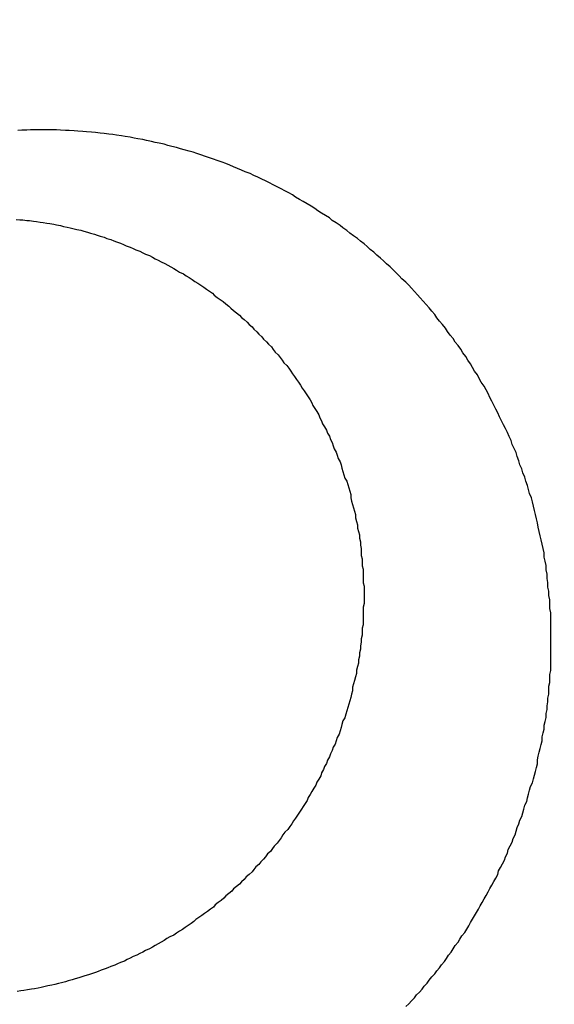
# Model space of a CAD drawing. Header units: millimetres. Extents: x 11979 to 23691, y 12825 to 41978.
# Tile 588 of 656: x 21620.199 to 21620.752, y 40480.458 to 40481.475. Entities that reach past the tile are written whole.
import ezdxf

# ---------------------------------------------------------------- set-up
doc = ezdxf.new("R2010")
doc.units = ezdxf.units.MM
for name, color, linetype in [('- niebieska cienka - izolacja', 120, 'Continuous'), ('-WYMIAR', 8, 'Continuous'), ('PROJEKTOWANE', 5, 'Continuous')]:
    doc.layers.add(name, color=color, linetype=linetype)
doc.styles.get("Standard").update_dxf_attribs({"font": 'arial.ttf'})
doc.dimstyles.new('CZA-KROPKA-50', dxfattribs={"dimtxt": 12, "dimasz": 1, "dimexe": 2, "dimexo": 25, "dimgap": 4, "dimtad": 1, "dimdec": 1, "dimrnd": 0.5, "dimzin": 9, "dimdsep": 46, "dimtxsty": 'Standard', "dimblk": 'CZA-KROPKA', "dimblk1": 'CZA-KROPKA', "dimblk2": 'CZA-KROPKA', "dimsah": 1, "dimcen": -20, "dimse1": 1, "dimse2": 1, "dimclrd": 8, "dimclre": 8, "dimclrt": 9, "dimadec": 0, "dimazin": 0, "dimtfac": 1, "dimtdec": 1, "dimtmove": 1, "dimatfit": 3, "dimldrblk": 'CZA-KROPKA', "dimfxl": 1, "dimtolj": 1, "dimtzin": 9, "dimarcsym": 0})

# ---------------------------------------------------------------- blocks, each defined once
blk = doc.blocks.new('CZA-KROPKA')
at = {"layer": '-WYMIAR', "linetype": 'ByBlock'}
for p, q in [((0, 10), (0, -10)), ((5, 0), (-5, 0))]:
    blk.add_line(p, q, dxfattribs=at)
at = {"layer": '-WYMIAR', "linetype": 'ByBlock', "const_width": 2.5}
blk.add_lwpolyline([(-1.25, 0, 1), (1.25, 0, 1)], format="xyb", close=True, dxfattribs=at)
blk = doc.blocks.new('*D1572')
at = {"layer": '-WYMIAR', "color": 8, "lineweight": -2}
blk.add_line((19929.2678, 40021.6846), (22203.2678, 40021.6846), dxfattribs=at)
at = {"layer": 'Defpoints', "color": 0}
for p in [(19928.2678, 40529.3414), (22204.2678, 40500.3414), (22204.2678, 40021.6846)]:
    blk.add_point(p, dxfattribs=at)
at = {"layer": '-WYMIAR', "color": 8, "lineweight": -2, "rotation": 180}
blk.add_blockref('CZA-KROPKA', (19928.2678, 40021.6846), dxfattribs=at)
at = {"layer": '-WYMIAR', "color": 8, "lineweight": -2}
blk.add_blockref('CZA-KROPKA', (22204.2678, 40021.6846), dxfattribs=at)
at = {"layer": '-WYMIAR', "color": 9, "insert": (21066.2678, 40031.8115), "char_height": 12, "attachment_point": 5}
blk.add_mtext('\\A1;2276', dxfattribs=at)
blk = doc.blocks.new('Pisuar NOVA PRO ze zintegrowanym ceramicznym sitkiem')
for points in [[(-0.034067, -0.225103, 0), (-0.034067, -0.225058, 0), (-0.034067, -0.225013, 0), (-0.034067, -0.224969, 0), (-0.034067, -0.224924, 0), (-0.034067, -0.224879, 0), (-0.034067, -0.224835, 0), (-0.034067, -0.22479, 0), (-0.034077, -0.224746, 0), (-0.034077, -0.224701, 0), (-0.034077, -0.224656, 0), (-0.034087, -0.224612, 0), (-0.034087, -0.224567, 0), (-0.034097, -0.224523, 0), (-0.034097, -0.224478, 0), (-0.034107, -0.224434, 0), (-0.034107, -0.22439, 0), (-0.034117, -0.224345, 0), (-0.034117, -0.224301, 0), (-0.034127, -0.224257, 0), (-0.034137, -0.224213, 0), (-0.034137, -0.224169, 0), (-0.034147, -0.224124, 0), (-0.034157, -0.22408, 0), (-0.034167, -0.224036, 0), (-0.034177, -0.223993, 0), (-0.034187, -0.223949, 0), (-0.034197, -0.223905, 0), (-0.034207, -0.223861, 0), (-0.034217, -0.223818, 0), (-0.034227, -0.223774, 0), (-0.034237, -0.223731, 0), (-0.034247, -0.223688, 0), (-0.034257, -0.223644, 0), (-0.034267, -0.223601, 0), (-0.034287, -0.223558, 0), (-0.034297, -0.223515, 0), (-0.034307, -0.223473, 0), (-0.034327, -0.22343, 0), (-0.034337, -0.223387, 0), (-0.034357, -0.223345, 0), (-0.034367, -0.223303, 0), (-0.034387, -0.22326, 0), (-0.034397, -0.223218, 0), (-0.034417, -0.223176, 0), (-0.034427, -0.223134, 0), (-0.034447, -0.223093, 0), (-0.034467, -0.223051, 0), (-0.034477, -0.22301, 0), (-0.034497, -0.222969, 0), (-0.034517, -0.222927, 0), (-0.034537, -0.222886, 0), (-0.034557, -0.222846, 0), (-0.034577, -0.222805, 0), (-0.034597, -0.222765, 0), (-0.034617, -0.222724, 0), (-0.034637, -0.222684, 0), (-0.034657, -0.222644, 0), (-0.034677, -0.222604, 0), (-0.034697, -0.222565, 0), (-0.034717, -0.222525, 0), (-0.034737, -0.222486, 0), (-0.034757, -0.222447, 0), (-0.034787, -0.222408, 0), (-0.034807, -0.222369, 0), (-0.034827, -0.22233, 0), (-0.034857, -0.222292, 0), (-0.034877, -0.222254, 0), (-0.034897, -0.222216, 0), (-0.034927, -0.222178, 0), (-0.034947, -0.222141, 0), (-0.034977, -0.222103, 0), (-0.034997, -0.222066, 0), (-0.035027, -0.222029, 0), (-0.035057, -0.221993, 0), (-0.035077, -0.221956, 0), (-0.035107, -0.22192, 0), (-0.035137, -0.221884, 0), (-0.035157, -0.221848, 0), (-0.035187, -0.221812, 0), (-0.035217, -0.221777, 0), (-0.035247, -0.221742, 0), (-0.035267, -0.221707, 0), (-0.035297, -0.221672, 0), (-0.035327, -0.221638, 0), (-0.035357, -0.221604, 0), (-0.035387, -0.22157, 0), (-0.035417, -0.221536, 0), (-0.035447, -0.221503, 0), (-0.035477, -0.22147, 0), (-0.035507, -0.221437, 0), (-0.035537, -0.221404, 0), (-0.035567, -0.221372, 0), (-0.035607, -0.22134, 0), (-0.035637, -0.221308, 0), (-0.035667, -0.221277, 0), (-0.035697, -0.221246, 0), (-0.035727, -0.221215, 0), (-0.035767, -0.221184, 0), (-0.035797, -0.221154, 0), (-0.035827, -0.221124, 0), (-0.035867, -0.221094, 0), (-0.035897, -0.221064, 0), (-0.035937, -0.221035, 0), (-0.035967, -0.221006, 0), (-0.035997, -0.220978, 0), (-0.036037, -0.22095, 0), (-0.036067, -0.220922, 0), (-0.036107, -0.220894, 0), (-0.036147, -0.220867, 0), (-0.036177, -0.22084, 0), (-0.036217, -0.220813, 0), (-0.036247, -0.220787, 0), (-0.036287, -0.220761, 0), (-0.036327, -0.220735, 0), (-0.036357, -0.220709, 0), (-0.036397, -0.220684, 0), (-0.036437, -0.22066, 0), (-0.036477, -0.220635, 0), (-0.036507, -0.220611, 0), (-0.036547, -0.220587, 0), (-0.036587, -0.220564, 0), (-0.036627, -0.220541, 0), (-0.036667, -0.220518, 0), (-0.036707, -0.220495, 0), (-0.036737, -0.220473, 0), (-0.036777, -0.220451, 0), (-0.036817, -0.22043, 0), (-0.036857, -0.220409, 0), (-0.036897, -0.220388, 0), (-0.036937, -0.220368, 0), (-0.036977, -0.220348, 0), (-0.037017, -0.220328, 0), (-0.037057, -0.220308, 0), (-0.037097, -0.220289, 0), (-0.037137, -0.220271, 0), (-0.037177, -0.220252, 0), (-0.037227, -0.220234, 0), (-0.037267, -0.220217, 0), (-0.037307, -0.220199, 0), (-0.037347, -0.220182, 0), (-0.037387, -0.220166, 0), (-0.037427, -0.220149, 0), (-0.037467, -0.220134, 0), (-0.037517, -0.220118, 0), (-0.037557, -0.220103, 0), (-0.037597, -0.220088, 0), (-0.037637, -0.220074, 0), (-0.037687, -0.220059, 0), (-0.037727, -0.220046, 0), (-0.037767, -0.220032, 0), (-0.037807, -0.220019, 0), (-0.037857, -0.220007, 0), (-0.037897, -0.219995, 0), (-0.037937, -0.219983, 0), (-0.037987, -0.219971, 0), (-0.038027, -0.21996, 0), (-0.038067, -0.219949, 0), (-0.038117, -0.219939, 0), (-0.038157, -0.219929, 0), (-0.038197, -0.219919, 0), (-0.038247, -0.21991, 0), (-0.038287, -0.219901, 0), (-0.038337, -0.219893, 0), (-0.038377, -0.219885, 0), (-0.038417, -0.219877, 0), (-0.038467, -0.219869, 0), (-0.038507, -0.219862, 0), (-0.038557, -0.219856, 0), (-0.038597, -0.219849, 0), (-0.038637, -0.219843, 0), (-0.038687, -0.219838, 0), (-0.038727, -0.219833, 0), (-0.038777, -0.219828, 0), (-0.038817, -0.219824, 0), (-0.038867, -0.219819, 0), (-0.038907, -0.219816, 0), (-0.038957, -0.219812, 0), (-0.038997, -0.21981, 0), (-0.039047, -0.219807, 0), (-0.039087, -0.219805, 0), (-0.039137, -0.219803, 0), (-0.039177, -0.219801, 0), (-0.039217, -0.2198, 0), (-0.039267, -0.2198, 0), (-0.039307, -0.219799, 0), (-0.039357, -0.219799, 0), (-0.039397, -0.2198, 0), (-0.039447, -0.2198, 0), (-0.039487, -0.219802, 0), (-0.039537, -0.219803, 0), (-0.039577, -0.219805, 0)], [(-0.039597, -0.220725, 0), (-0.039557, -0.220728, 0), (-0.039527, -0.220731, 0), (-0.039487, -0.220735, 0), (-0.039457, -0.220738, 0), (-0.039417, -0.220743, 0), (-0.039387, -0.220747, 0), (-0.039347, -0.220752, 0), (-0.039317, -0.220758, 0), (-0.039277, -0.220763, 0), (-0.039247, -0.220769, 0), (-0.039207, -0.220776, 0), (-0.039177, -0.220782, 0), (-0.039137, -0.220789, 0), (-0.039107, -0.220797, 0), (-0.039067, -0.220804, 0), (-0.039037, -0.220812, 0), (-0.038997, -0.220821, 0), (-0.038967, -0.220829, 0), (-0.038927, -0.220838, 0), (-0.038897, -0.220848, 0), (-0.038857, -0.220857, 0), (-0.038827, -0.220867, 0), (-0.038787, -0.220878, 0), (-0.038757, -0.220888, 0), (-0.038727, -0.220899, 0), (-0.038687, -0.22091, 0), (-0.038657, -0.220922, 0), (-0.038617, -0.220934, 0), (-0.038587, -0.220946, 0), (-0.038557, -0.220958, 0), (-0.038517, -0.220971, 0), (-0.038487, -0.220984, 0), (-0.038457, -0.220997, 0), (-0.038417, -0.221011, 0), (-0.038387, -0.221025, 0), (-0.038357, -0.221039, 0), (-0.038317, -0.221054, 0), (-0.038287, -0.221069, 0), (-0.038257, -0.221084, 0), (-0.038217, -0.221099, 0), (-0.038187, -0.221115, 0), (-0.038157, -0.221131, 0), (-0.038127, -0.221147, 0), (-0.038097, -0.221164, 0), (-0.038057, -0.221181, 0), (-0.038027, -0.221198, 0), (-0.037997, -0.221215, 0), (-0.037967, -0.221233, 0), (-0.037937, -0.221251, 0), (-0.037907, -0.221269, 0), (-0.037867, -0.221288, 0), (-0.037837, -0.221307, 0), (-0.037807, -0.221326, 0), (-0.037777, -0.221345, 0), (-0.037747, -0.221365, 0), (-0.037717, -0.221384, 0), (-0.037687, -0.221405, 0), (-0.037657, -0.221425, 0), (-0.037627, -0.221446, 0), (-0.037597, -0.221466, 0), (-0.037567, -0.221488, 0), (-0.037547, -0.221509, 0), (-0.037517, -0.221531, 0), (-0.037487, -0.221553, 0), (-0.037457, -0.221575, 0), (-0.037427, -0.221597, 0), (-0.037397, -0.22162, 0), (-0.037377, -0.221643, 0), (-0.037347, -0.221666, 0), (-0.037317, -0.22169, 0), (-0.037287, -0.221713, 0), (-0.037267, -0.221737, 0), (-0.037237, -0.221761, 0), (-0.037207, -0.221786, 0), (-0.037187, -0.22181, 0), (-0.037157, -0.221835, 0), (-0.037137, -0.22186, 0), (-0.037107, -0.221885, 0), (-0.037087, -0.221911, 0), (-0.037057, -0.221937, 0), (-0.037037, -0.221963, 0), (-0.037007, -0.221989, 0), (-0.036987, -0.222015, 0), (-0.036957, -0.222042, 0), (-0.036937, -0.222069, 0), (-0.036917, -0.222096, 0), (-0.036887, -0.222123, 0), (-0.036867, -0.222151, 0), (-0.036847, -0.222179, 0), (-0.036827, -0.222207, 0), (-0.036797, -0.222235, 0), (-0.036777, -0.222263, 0), (-0.036757, -0.222292, 0), (-0.036737, -0.22232, 0), (-0.036717, -0.222349, 0), (-0.036697, -0.222379, 0), (-0.036677, -0.222408, 0), (-0.036657, -0.222437, 0), (-0.036637, -0.222467, 0), (-0.036617, -0.222497, 0), (-0.036597, -0.222527, 0), (-0.036577, -0.222557, 0), (-0.036557, -0.222588, 0), (-0.036537, -0.222619, 0), (-0.036527, -0.222649, 0), (-0.036507, -0.22268, 0), (-0.036487, -0.222711, 0), (-0.036467, -0.222743, 0), (-0.036457, -0.222774, 0), (-0.036437, -0.222806, 0), (-0.036427, -0.222837, 0), (-0.036407, -0.222869, 0), (-0.036387, -0.222901, 0), (-0.036377, -0.222933, 0), (-0.036357, -0.222966, 0), (-0.036347, -0.222998, 0), (-0.036327, -0.223031, 0), (-0.036317, -0.223063, 0), (-0.036307, -0.223096, 0), (-0.036287, -0.223129, 0), (-0.036277, -0.223162, 0), (-0.036267, -0.223196, 0), (-0.036247, -0.223229, 0), (-0.036237, -0.223262, 0), (-0.036227, -0.223296, 0), (-0.036217, -0.223329, 0), (-0.036207, -0.223363, 0), (-0.036197, -0.223397, 0), (-0.036177, -0.223431, 0), (-0.036167, -0.223465, 0), (-0.036157, -0.223499, 0), (-0.036147, -0.223533, 0), (-0.036137, -0.223568, 0), (-0.036137, -0.223602, 0), (-0.036127, -0.223636, 0), (-0.036117, -0.223671, 0), (-0.036107, -0.223706, 0), (-0.036097, -0.22374, 0), (-0.036087, -0.223775, 0), (-0.036087, -0.22381, 0), (-0.036077, -0.223845, 0), (-0.036067, -0.22388, 0), (-0.036067, -0.223915, 0), (-0.036057, -0.22395, 0), (-0.036047, -0.223985, 0), (-0.036047, -0.22402, 0), (-0.036037, -0.224055, 0), (-0.036037, -0.22409, 0), (-0.036027, -0.224126, 0), (-0.036027, -0.224161, 0), (-0.036027, -0.224196, 0), (-0.036017, -0.224232, 0), (-0.036017, -0.224267, 0), (-0.036017, -0.224303, 0), (-0.036007, -0.224338, 0), (-0.036007, -0.224373, 0), (-0.036007, -0.224409, 0), (-0.036007, -0.224444, 0), (-0.036007, -0.22448, 0), (-0.035997, -0.224515, 0), (-0.035997, -0.224551, 0), (-0.035997, -0.224586, 0), (-0.035997, -0.224622, 0)], [(-0.035997, -0.224622, 0), (-0.035997, -0.224658, 0), (-0.035997, -0.224695, 0), (-0.036007, -0.224731, 0), (-0.036007, -0.224767, 0), (-0.036007, -0.224804, 0), (-0.036007, -0.22484, 0), (-0.036007, -0.224876, 0), (-0.036007, -0.224913, 0), (-0.036017, -0.224949, 0), (-0.036017, -0.224985, 0), (-0.036017, -0.225021, 0), (-0.036027, -0.225058, 0), (-0.036027, -0.225094, 0), (-0.036037, -0.22513, 0), (-0.036037, -0.225166, 0), (-0.036047, -0.225202, 0), (-0.036047, -0.225238, 0), (-0.036057, -0.225274, 0), (-0.036057, -0.225309, 0), (-0.036067, -0.225345, 0), (-0.036077, -0.225381, 0), (-0.036077, -0.225417, 0), (-0.036087, -0.225452, 0), (-0.036097, -0.225488, 0), (-0.036107, -0.225523, 0), (-0.036117, -0.225558, 0), (-0.036117, -0.225594, 0), (-0.036127, -0.225629, 0), (-0.036137, -0.225664, 0), (-0.036147, -0.225699, 0), (-0.036157, -0.225734, 0), (-0.036167, -0.225769, 0), (-0.036177, -0.225804, 0), (-0.036187, -0.225838, 0), (-0.036197, -0.225873, 0), (-0.036217, -0.225907, 0), (-0.036227, -0.225942, 0), (-0.036237, -0.225976, 0), (-0.036247, -0.22601, 0), (-0.036257, -0.226044, 0), (-0.036277, -0.226078, 0), (-0.036287, -0.226112, 0), (-0.036297, -0.226145, 0), (-0.036317, -0.226179, 0), (-0.036327, -0.226212, 0), (-0.036347, -0.226246, 0), (-0.036357, -0.226279, 0), (-0.036377, -0.226312, 0), (-0.036387, -0.226345, 0), (-0.036407, -0.226377, 0), (-0.036417, -0.22641, 0), (-0.036437, -0.226443, 0), (-0.036447, -0.226475, 0), (-0.036467, -0.226507, 0), (-0.036487, -0.226539, 0), (-0.036497, -0.226571, 0), (-0.036517, -0.226602, 0), (-0.036537, -0.226634, 0), (-0.036557, -0.226665, 0), (-0.036577, -0.226696, 0), (-0.036587, -0.226727, 0), (-0.036607, -0.226758, 0), (-0.036627, -0.226789, 0), (-0.036647, -0.226819, 0), (-0.036667, -0.22685, 0), (-0.036687, -0.22688, 0), (-0.036707, -0.22691, 0), (-0.036727, -0.226939, 0), (-0.036747, -0.226969, 0), (-0.036767, -0.226998, 0), (-0.036787, -0.227028, 0), (-0.036817, -0.227057, 0), (-0.036837, -0.227085, 0), (-0.036857, -0.227114, 0), (-0.036877, -0.227142, 0), (-0.036897, -0.227171, 0), (-0.036927, -0.227199, 0), (-0.036947, -0.227226, 0), (-0.036967, -0.227254, 0), (-0.036997, -0.227281, 0), (-0.037017, -0.227309, 0), (-0.037037, -0.227336, 0), (-0.037067, -0.227362, 0), (-0.037087, -0.227389, 0), (-0.037117, -0.227415, 0), (-0.037137, -0.227441, 0), (-0.037157, -0.227467, 0), (-0.037187, -0.227493, 0), (-0.037217, -0.227519, 0), (-0.037237, -0.227544, 0), (-0.037267, -0.227569, 0), (-0.037287, -0.227594, 0), (-0.037317, -0.227618, 0), (-0.037347, -0.227643, 0), (-0.037367, -0.227667, 0), (-0.037397, -0.227691, 0), (-0.037427, -0.227715, 0), (-0.037447, -0.227738, 0), (-0.037477, -0.227761, 0), (-0.037507, -0.227784, 0), (-0.037537, -0.227807, 0), (-0.037557, -0.227829, 0), (-0.037587, -0.227852, 0), (-0.037617, -0.227874, 0), (-0.037647, -0.227896, 0), (-0.037677, -0.227917, 0), (-0.037707, -0.227938, 0), (-0.037737, -0.227959, 0), (-0.037757, -0.22798, 0), (-0.037787, -0.228001, 0), (-0.037817, -0.228021, 0), (-0.037847, -0.228041, 0), (-0.037877, -0.228061, 0), (-0.037907, -0.22808, 0), (-0.037937, -0.2281, 0), (-0.037967, -0.228119, 0), (-0.038007, -0.228138, 0), (-0.038037, -0.228156, 0), (-0.038067, -0.228174, 0), (-0.038097, -0.228192, 0), (-0.038127, -0.22821, 0), (-0.038157, -0.228227, 0), (-0.038187, -0.228244, 0), (-0.038217, -0.228261, 0), (-0.038257, -0.228278, 0), (-0.038287, -0.228294, 0), (-0.038317, -0.22831, 0), (-0.038347, -0.228326, 0), (-0.038387, -0.228342, 0), (-0.038417, -0.228357, 0), (-0.038447, -0.228372, 0), (-0.038477, -0.228387, 0), (-0.038517, -0.228401, 0), (-0.038547, -0.228415, 0), (-0.038577, -0.228429, 0), (-0.038617, -0.228442, 0), (-0.038647, -0.228456, 0), (-0.038677, -0.228469, 0), (-0.038717, -0.228481, 0), (-0.038747, -0.228494, 0), (-0.038777, -0.228506, 0), (-0.038817, -0.228518, 0), (-0.038847, -0.228529, 0), (-0.038887, -0.22854, 0), (-0.038917, -0.228551, 0), (-0.038947, -0.228562, 0), (-0.038987, -0.228572, 0), (-0.039017, -0.228582, 0), (-0.039057, -0.228592, 0), (-0.039087, -0.228601, 0), (-0.039127, -0.228611, 0), (-0.039157, -0.228619, 0), (-0.039197, -0.228628, 0), (-0.039227, -0.228636, 0), (-0.039267, -0.228644, 0), (-0.039297, -0.228652, 0), (-0.039337, -0.228659, 0), (-0.039367, -0.228666, 0), (-0.039407, -0.228673, 0), (-0.039437, -0.228679, 0), (-0.039477, -0.228685, 0), (-0.039517, -0.228691, 0), (-0.039547, -0.228696, 0), (-0.039587, -0.228701, 0)], [(-0.035567, -0.228858, 0), (-0.035537, -0.228829, 0), (-0.035507, -0.228799, 0), (-0.035477, -0.228769, 0), (-0.035457, -0.228738, 0), (-0.035427, -0.228708, 0), (-0.035397, -0.228677, 0), (-0.035377, -0.228646, 0), (-0.035347, -0.228615, 0), (-0.035327, -0.228584, 0), (-0.035297, -0.228552, 0), (-0.035267, -0.228521, 0), (-0.035247, -0.228489, 0), (-0.035217, -0.228457, 0), (-0.035197, -0.228425, 0), (-0.035167, -0.228392, 0), (-0.035147, -0.22836, 0), (-0.035127, -0.228327, 0), (-0.035097, -0.228294, 0), (-0.035077, -0.228261, 0), (-0.035057, -0.228228, 0), (-0.035027, -0.228194, 0), (-0.035007, -0.228161, 0), (-0.034987, -0.228127, 0), (-0.034957, -0.228093, 0), (-0.034937, -0.228059, 0), (-0.034917, -0.228025, 0), (-0.034897, -0.22799, 0), (-0.034877, -0.227956, 0), (-0.034857, -0.227921, 0), (-0.034837, -0.227886, 0), (-0.034817, -0.227851, 0), (-0.034797, -0.227816, 0), (-0.034777, -0.227781, 0), (-0.034757, -0.227745, 0), (-0.034737, -0.22771, 0), (-0.034717, -0.227674, 0), (-0.034697, -0.227638, 0), (-0.034677, -0.227602, 0), (-0.034657, -0.227566, 0), (-0.034637, -0.22753, 0), (-0.034617, -0.227493, 0), (-0.034607, -0.227457, 0), (-0.034587, -0.22742, 0), (-0.034567, -0.227383, 0), (-0.034547, -0.227346, 0), (-0.034537, -0.227309, 0), (-0.034517, -0.227272, 0), (-0.034507, -0.227235, 0), (-0.034487, -0.227197, 0), (-0.034467, -0.22716, 0), (-0.034457, -0.227122, 0), (-0.034437, -0.227084, 0), (-0.034427, -0.227046, 0), (-0.034417, -0.227008, 0), (-0.034397, -0.22697, 0), (-0.034387, -0.226932, 0), (-0.034367, -0.226894, 0), (-0.034357, -0.226855, 0), (-0.034347, -0.226817, 0), (-0.034337, -0.226778, 0), (-0.034317, -0.22674, 0), (-0.034307, -0.226701, 0), (-0.034297, -0.226662, 0), (-0.034287, -0.226623, 0), (-0.034277, -0.226584, 0), (-0.034257, -0.226545, 0), (-0.034247, -0.226506, 0), (-0.034237, -0.226467, 0), (-0.034227, -0.226428, 0), (-0.034217, -0.226388, 0), (-0.034207, -0.226349, 0), (-0.034207, -0.226309, 0), (-0.034197, -0.22627, 0), (-0.034187, -0.22623, 0), (-0.034177, -0.22619, 0), (-0.034167, -0.226151, 0), (-0.034157, -0.226111, 0), (-0.034157, -0.226071, 0), (-0.034147, -0.226031, 0), (-0.034137, -0.225991, 0), (-0.034137, -0.225951, 0), (-0.034127, -0.225911, 0), (-0.034117, -0.225871, 0), (-0.034117, -0.225831, 0), (-0.034107, -0.22579, 0), (-0.034107, -0.22575, 0), (-0.034097, -0.22571, 0), (-0.034097, -0.22567, 0), (-0.034087, -0.225629, 0), (-0.034087, -0.225589, 0), (-0.034087, -0.225548, 0), (-0.034077, -0.225508, 0), (-0.034077, -0.225468, 0), (-0.034077, -0.225427, 0), (-0.034067, -0.225387, 0), (-0.034067, -0.225346, 0), (-0.034067, -0.225306, 0), (-0.034067, -0.225265, 0), (-0.034067, -0.225224, 0), (-0.034067, -0.225184, 0), (-0.034067, -0.225143, 0), (-0.034067, -0.225103, 0)]]:
    blk.add_polyline3d(points)

msp = doc.modelspace()

# ---------------------------------------------------------------- hatches: boundary and pattern name
at = {"layer": '- niebieska cienka - izolacja'}
h = msp.add_hatch(dxfattribs=at)
h.set_pattern_fill('ANSI31', color=5, scale=10)
h.set_pattern_definition([(315, (8112.473, 14221.135), (19.7999996, -4e-15), [3.394112, -24.607316]), (315, (8112.473, 14240.935), (19.7999996, -4e-15), [3.394112, -24.607316]), (315, (8126.073, 14214.135), (19.7999996, -4e-15), [3.959798, -24.04163]), (315, (8126.073, 14233.935), (19.7999996, -4e-15), [3.959798, -24.04163]), (0, (8122.273, 14219.935), (0, 19.8), [0.2, -19.6]), (90, (8122.473, 14219.935), (-19.8, 1e-15), [0.2, -19.6]), (0, (8122.473, 14220.135), (0, 19.8), [0.2, -19.6]), (0, (8122.673, 14220.135), (0, 19.8), [0.2, -19.6]), (0, (8122.873, 14220.135), (0, 19.8), [0.2, -19.6]), (0, (8123.073, 14220.135), (0, 19.8), [0.2, -19.6]), (90, (8123.273, 14219.935), (-19.8, 1e-15), [0.2, -19.6]), (0, (8123.273, 14219.935), (0, 19.8), [0.2, -19.6]), (90, (8123.473, 14219.735), (-19.8, 1e-15), [0.2, -19.6]), (0, (8123.473, 14219.735), (0, 19.8), [0.2, -19.6]), (90, (8123.673, 14219.535), (-19.8, 1e-15), [0.2, -19.6]), (90, (8123.673, 14219.335), (-19.8, 1e-15), [0.2, -19.6]), (90, (8123.673, 14219.135), (-19.8, 1e-15), [0.2, -19.6]), (90, (8123.673, 14218.935), (-19.8, 1e-15), [0.2, -19.6]), (0, (8123.473, 14218.935), (0, 19.8), [0.2, -19.6]), (90, (8123.473, 14218.735), (-19.8, 1e-15), [0.2, -19.6]), (0, (8123.273, 14218.735), (0, 19.8), [0.2, -19.6]), (90, (8123.273, 14218.535), (-19.8, 1e-15), [0.2, -19.6]), (0, (8123.073, 14218.535), (0, 19.8), [0.2, -19.6]), (0, (8122.873, 14218.535), (0, 19.8), [0.2, -19.6]), (0, (8122.673, 14218.535), (0, 19.8), [0.2, -19.6]), (0, (8122.473, 14218.535), (0, 19.8), [0.2, -19.6]), (90, (8122.473, 14218.535), (-19.8, 1e-15), [0.2, -19.6]), (0, (8122.273, 14218.735), (0, 19.8), [0.2, -19.6]), (90, (8122.273, 14218.735), (-19.8, 1e-15), [0.2, -19.6]), (0, (8122.073, 14218.935), (0, 19.8), [0.2, -19.6]), (90, (8122.073, 14218.935), (-19.8, 1e-15), [0.2, -19.6]), (90, (8122.073, 14219.135), (-19.8, 1e-15), [0.2, -19.6]), (90, (8122.073, 14219.335), (-19.8, 1e-15), [0.2, -19.6]), (90, (8122.073, 14219.535), (-19.8, 1e-15), [0.2, -19.6]), (0, (8122.073, 14219.735), (0, 19.8), [0.2, -19.6]), (90, (8122.273, 14219.735), (-19.8, 1e-15), [0.2, -19.6]), (90, (8119.273, 14202.735), (-19.8, 1e-15), [0.2, -19.6]), (0, (8119.073, 14202.735), (0, 19.8), [0.2, -19.6]), (90, (8119.073, 14202.535), (-19.8, 1e-15), [0.2, -19.6]), (90, (8119.073, 14202.335), (-19.8, 1e-15), [0.2, -19.6]), (90, (8119.073, 14202.135), (-19.8, 1e-15), [0.2, -19.6]), (90, (8119.073, 14201.935), (-19.8, 1e-15), [0.2, -19.6]), (0, (8119.073, 14201.935), (0, 19.8), [0.2, -19.6]), (90, (8119.273, 14201.735), (-19.8, 1e-15), [0.2, -19.6]), (0, (8119.273, 14201.735), (0, 19.8), [0.2, -19.6]), (90, (8119.473, 14201.535), (-19.8, 1e-15), [0.2, -19.6]), (0, (8119.473, 14201.535), (0, 19.8), [0.2, -19.6]), (90, (8119.673, 14201.335), (-19.8, 1e-15), [0.2, -19.6]), (0, (8119.673, 14201.335), (0, 19.8), [0.2, -19.6]), (0, (8119.873, 14201.335), (0, 19.8), [0.2, -19.6]), (0, (8120.073, 14201.335), (0, 19.8), [0.2, -19.6]), (0, (8120.273, 14201.335), (0, 19.8), [0.2, -19.6]), (90, (8120.473, 14201.335), (-19.8, 1e-15), [0.2, -19.6]), (0, (8120.473, 14201.535), (0, 19.8), [0.2, -19.6]), (90, (8120.673, 14201.535), (-19.8, 1e-15), [0.2, -19.6]), (0, (8120.673, 14201.735), (0, 19.8), [0.2, -19.6]), (90, (8120.873, 14201.735), (-19.8, 1e-15), [0.2, -19.6]), (0, (8120.873, 14201.935), (0, 19.8), [0.2, -19.6]), (90, (8121.073, 14201.935), (-19.8, 1e-15), [0.2, -19.6]), (90, (8121.073, 14202.135), (-19.8, 1e-15), [0.2, -19.6]), (90, (8121.073, 14202.335), (-19.8, 1e-15), [0.2, -19.6]), (90, (8121.073, 14202.535), (-19.8, 1e-15), [0.2, -19.6]), (0, (8120.873, 14202.735), (0, 19.8), [0.2, -19.6]), (90, (8120.873, 14202.735), (-19.8, 1e-15), [0.2, -19.6]), (0, (8120.673, 14202.935), (0, 19.8), [0.2, -19.6]), (90, (8120.673, 14202.935), (-19.8, 1e-15), [0.2, -19.6]), (0, (8120.473, 14203.135), (0, 19.8), [0.2, -19.6]), (90, (8120.473, 14203.135), (-19.8, 1e-15), [0.2, -19.6]), (0, (8120.273, 14203.335), (0, 19.8), [0.2, -19.6]), (0, (8120.073, 14203.335), (0, 19.8), [0.2, -19.6]), (0, (8119.873, 14203.335), (0, 19.8), [0.2, -19.6]), (0, (8119.673, 14203.335), (0, 19.8), [0.2, -19.6]), (90, (8119.673, 14203.135), (-19.8, 1e-15), [0.2, -19.6]), (0, (8119.473, 14203.135), (0, 19.8), [0.2, -19.6]), (90, (8119.473, 14202.935), (-19.8, 1e-15), [0.2, -19.6]), (0, (8119.273, 14202.935), (0, 19.8), [0.2, -19.6]), (90, (8122.273, 14203.335), (-19.8, 1e-15), [0.2, -19.6]), (0, (8122.273, 14203.535), (0, 19.8), [0.2, -19.6]), (90, (8122.473, 14203.535), (-19.8, 1e-15), [0.2, -19.6]), (0, (8122.473, 14203.735), (0, 19.8), [0.2, -19.6]), (0, (8122.673, 14203.735), (0, 19.8), [0.2, -19.6]), (0, (8122.873, 14203.735), (0, 19.8), [0.2, -19.6]), (0, (8123.073, 14203.735), (0, 19.8), [0.2, -19.6]), (0, (8123.273, 14203.735), (0, 19.8), [0.2, -19.6]), (0, (8123.473, 14203.735), (0, 19.8), [0.2, -19.6]), (90, (8123.673, 14203.535), (-19.8, 1e-15), [0.2, -19.6]), (0, (8123.673, 14203.535), (0, 19.8), [0.2, -19.6]), (90, (8123.873, 14203.335), (-19.8, 1e-15), [0.2, -19.6]), (0, (8123.873, 14203.335), (0, 19.8), [0.2, -19.6]), (90, (8124.073, 14203.135), (-19.8, 1e-15), [0.2, -19.6]), (0, (8124.073, 14203.135), (0, 19.8), [0.2, -19.6]), (90, (8124.273, 14202.935), (-19.8, 1e-15), [0.2, -19.6]), (90, (8124.273, 14202.735), (-19.8, 1e-15), [0.2, -19.6]), (90, (8124.273, 14202.535), (-19.8, 1e-15), [0.2, -19.6]), (90, (8124.273, 14202.335), (-19.8, 1e-15), [0.2, -19.6]), (90, (8124.273, 14202.135), (-19.8, 1e-15), [0.2, -19.6]), (90, (8124.273, 14201.935), (-19.8, 1e-15), [0.2, -19.6]), (0, (8124.073, 14201.935), (0, 19.8), [0.2, -19.6]), (90, (8124.073, 14201.735), (-19.8, 1e-15), [0.2, -19.6]), (0, (8123.873, 14201.735), (0, 19.8), [0.2, -19.6]), (90, (8123.873, 14201.535), (-19.8, 1e-15), [0.2, -19.6]), (0, (8123.673, 14201.535), (0, 19.8), [0.2, -19.6]), (90, (8123.673, 14201.335), (-19.8, 1e-15), [0.2, -19.6]), (0, (8123.473, 14201.335), (0, 19.8), [0.2, -19.6]), (0, (8123.273, 14201.335), (0, 19.8), [0.2, -19.6]), (0, (8123.073, 14201.335), (0, 19.8), [0.2, -19.6]), (0, (8122.873, 14201.335), (0, 19.8), [0.2, -19.6]), (0, (8122.673, 14201.335), (0, 19.8), [0.2, -19.6]), (0, (8122.473, 14201.335), (0, 19.8), [0.2, -19.6]), (90, (8122.473, 14201.335), (-19.8, 1e-15), [0.2, -19.6]), (0, (8122.273, 14201.535), (0, 19.8), [0.2, -19.6]), (90, (8122.273, 14201.535), (-19.8, 1e-15), [0.2, -19.6]), (0, (8122.073, 14201.735), (0, 19.8), [0.2, -19.6]), (90, (8122.073, 14201.735), (-19.8, 1e-15), [0.2, -19.6]), (0, (8121.873, 14201.935), (0, 19.8), [0.2, -19.6]), (90, (8121.873, 14201.935), (-19.8, 1e-15), [0.2, -19.6]), (90, (8121.873, 14202.135), (-19.8, 1e-15), [0.2, -19.6]), (90, (8121.873, 14202.335), (-19.8, 1e-15), [0.2, -19.6]), (90, (8121.873, 14202.535), (-19.8, 1e-15), [0.2, -19.6]), (90, (8121.873, 14202.735), (-19.8, 1e-15), [0.2, -19.6]), (90, (8121.873, 14202.935), (-19.8, 1e-15), [0.2, -19.6]), (0, (8121.873, 14203.135), (0, 19.8), [0.2, -19.6]), (90, (8122.073, 14203.135), (-19.8, 1e-15), [0.2, -19.6]), (0, (8122.073, 14203.335), (0, 19.8), [0.2, -19.6]), (0, (8114.073, 14217.935), (0, 19.8), [0.2, -19.6]), (90, (8114.273, 14217.935), (-19.8, 1e-15), [0.2, -19.6]), (0, (8114.273, 14218.135), (0, 19.8), [0.2, -19.6]), (0, (8114.473, 14218.135), (0, 19.8), [0.2, -19.6]), (0, (8114.673, 14218.135), (0, 19.8), [0.2, -19.6]), (0, (8114.873, 14218.135), (0, 19.8), [0.2, -19.6]), (90, (8115.073, 14217.935), (-19.8, 1e-15), [0.2, -19.6]), (0, (8115.073, 14217.935), (0, 19.8), [0.2, -19.6]), (90, (8115.273, 14217.735), (-19.8, 1e-15), [0.2, -19.6]), (0, (8115.273, 14217.735), (0, 19.8), [0.2, -19.6]), (90, (8115.473, 14217.535), (-19.8, 1e-15), [0.2, -19.6]), (90, (8115.473, 14217.335), (-19.8, 1e-15), [0.2, -19.6]), (90, (8115.473, 14217.135), (-19.8, 1e-15), [0.2, -19.6]), (90, (8115.473, 14216.935), (-19.8, 1e-15), [0.2, -19.6]), (0, (8115.273, 14216.935), (0, 19.8), [0.2, -19.6]), (90, (8115.273, 14216.735), (-19.8, 1e-15), [0.2, -19.6]), (0, (8115.073, 14216.735), (0, 19.8), [0.2, -19.6]), (90, (8115.073, 14216.535), (-19.8, 1e-15), [0.2, -19.6]), (0, (8114.873, 14216.535), (0, 19.8), [0.2, -19.6]), (0, (8114.673, 14216.535), (0, 19.8), [0.2, -19.6]), (0, (8114.473, 14216.535), (0, 19.8), [0.2, -19.6]), (0, (8114.273, 14216.535), (0, 19.8), [0.2, -19.6]), (90, (8114.273, 14216.535), (-19.8, 1e-15), [0.2, -19.6]), (0, (8114.073, 14216.735), (0, 19.8), [0.2, -19.6]), (90, (8114.073, 14216.735), (-19.8, 1e-15), [0.2, -19.6]), (0, (8113.873, 14216.935), (0, 19.8), [0.2, -19.6]), (90, (8113.873, 14216.935), (-19.8, 1e-15), [0.2, -19.6]), (90, (8113.873, 14217.135), (-19.8, 1e-15), [0.2, -19.6]), (90, (8113.873, 14217.335), (-19.8, 1e-15), [0.2, -19.6]), (90, (8113.873, 14217.535), (-19.8, 1e-15), [0.2, -19.6]), (0, (8113.873, 14217.735), (0, 19.8), [0.2, -19.6]), (90, (8114.073, 14217.735), (-19.8, 1e-15), [0.2, -19.6]), (90, (8111.073, 14216.735), (-19.8, 1e-15), [0.2, -19.6]), (0, (8111.073, 14216.935), (0, 19.8), [0.2, -19.6]), (90, (8111.273, 14216.935), (-19.8, 1e-15), [0.2, -19.6]), (0, (8111.273, 14217.135), (0, 19.8), [0.2, -19.6]), (0, (8111.473, 14217.135), (0, 19.8), [0.2, -19.6]), (0, (8111.673, 14217.135), (0, 19.8), [0.2, -19.6]), (0, (8111.873, 14217.135), (0, 19.8), [0.2, -19.6]), (0, (8112.073, 14217.135), (0, 19.8), [0.2, -19.6]), (0, (8112.273, 14217.135), (0, 19.8), [0.2, -19.6]), (90, (8112.473, 14216.935), (-19.8, 1e-15), [0.2, -19.6]), (0, (8112.473, 14216.935), (0, 19.8), [0.2, -19.6]), (90, (8112.673, 14216.735), (-19.8, 1e-15), [0.2, -19.6]), (0, (8112.673, 14216.735), (0, 19.8), [0.2, -19.6]), (90, (8112.873, 14216.535), (-19.8, 1e-15), [0.2, -19.6]), (0, (8112.873, 14216.535), (0, 19.8), [0.2, -19.6]), (90, (8113.073, 14216.335), (-19.8, 1e-15), [0.2, -19.6]), (90, (8113.073, 14216.135), (-19.8, 1e-15), [0.2, -19.6]), (90, (8113.073, 14215.935), (-19.8, 1e-15), [0.2, -19.6]), (90, (8113.073, 14215.735), (-19.8, 1e-15), [0.2, -19.6]), (90, (8113.073, 14215.535), (-19.8, 1e-15), [0.2, -19.6]), (90, (8113.073, 14215.335), (-19.8, 1e-15), [0.2, -19.6]), (0, (8112.873, 14215.335), (0, 19.8), [0.2, -19.6]), (90, (8112.873, 14215.135), (-19.8, 1e-15), [0.2, -19.6]), (0, (8112.673, 14215.135), (0, 19.8), [0.2, -19.6]), (90, (8112.673, 14214.935), (-19.8, 1e-15), [0.2, -19.6]), (0, (8112.473, 14214.935), (0, 19.8), [0.2, -19.6]), (90, (8112.473, 14214.735), (-19.8, 1e-15), [0.2, -19.6]), (0, (8112.273, 14214.735), (0, 19.8), [0.2, -19.6]), (0, (8112.073, 14214.735), (0, 19.8), [0.2, -19.6]), (0, (8111.873, 14214.735), (0, 19.8), [0.2, -19.6]), (0, (8111.673, 14214.735), (0, 19.8), [0.2, -19.6]), (0, (8111.473, 14214.735), (0, 19.8), [0.2, -19.6]), (0, (8111.273, 14214.735), (0, 19.8), [0.2, -19.6]), (90, (8111.273, 14214.735), (-19.8, 1e-15), [0.2, -19.6]), (0, (8111.073, 14214.935), (0, 19.8), [0.2, -19.6]), (90, (8111.073, 14214.935), (-19.8, 1e-15), [0.2, -19.6]), (0, (8110.873, 14215.135), (0, 19.8), [0.2, -19.6]), (90, (8110.873, 14215.135), (-19.8, 1e-15), [0.2, -19.6]), (0, (8110.673, 14215.335), (0, 19.8), [0.2, -19.6]), (90, (8110.673, 14215.335), (-19.8, 1e-15), [0.2, -19.6]), (90, (8110.673, 14215.535), (-19.8, 1e-15), [0.2, -19.6]), (90, (8110.673, 14215.735), (-19.8, 1e-15), [0.2, -19.6]), (90, (8110.673, 14215.935), (-19.8, 1e-15), [0.2, -19.6]), (90, (8110.673, 14216.135), (-19.8, 1e-15), [0.2, -19.6]), (90, (8110.673, 14216.335), (-19.8, 1e-15), [0.2, -19.6]), (0, (8110.673, 14216.535), (0, 19.8), [0.2, -19.6]), (90, (8110.873, 14216.535), (-19.8, 1e-15), [0.2, -19.6]), (0, (8110.873, 14216.735), (0, 19.8), [0.2, -19.6]), (90, (8113.273, 14214.335), (-19.8, 1e-15), [0.2, -19.6]), (0, (8113.073, 14214.335), (0, 19.8), [0.2, -19.6]), (90, (8113.073, 14214.135), (-19.8, 1e-15), [0.2, -19.6]), (90, (8113.073, 14213.935), (-19.8, 1e-15), [0.2, -19.6]), (90, (8113.073, 14213.735), (-19.8, 1e-15), [0.2, -19.6]), (90, (8113.073, 14213.535), (-19.8, 1e-15), [0.2, -19.6]), (0, (8113.073, 14213.535), (0, 19.8), [0.2, -19.6]), (90, (8113.273, 14213.335), (-19.8, 1e-15), [0.2, -19.6]), (0, (8113.273, 14213.335), (0, 19.8), [0.2, -19.6]), (90, (8113.473, 14213.135), (-19.8, 1e-15), [0.2, -19.6]), (0, (8113.473, 14213.135), (0, 19.8), [0.2, -19.6]), (90, (8113.673, 14212.935), (-19.8, 1e-15), [0.2, -19.6]), (0, (8113.673, 14212.935), (0, 19.8), [0.2, -19.6]), (0, (8113.873, 14212.935), (0, 19.8), [0.2, -19.6]), (0, (8114.073, 14212.935), (0, 19.8), [0.2, -19.6]), (0, (8114.273, 14212.935), (0, 19.8), [0.2, -19.6]), (90, (8114.473, 14212.935), (-19.8, 1e-15), [0.2, -19.6]), (0, (8114.473, 14213.135), (0, 19.8), [0.2, -19.6]), (90, (8114.673, 14213.135), (-19.8, 1e-15), [0.2, -19.6]), (0, (8114.673, 14213.335), (0, 19.8), [0.2, -19.6]), (90, (8114.873, 14213.335), (-19.8, 1e-15), [0.2, -19.6]), (0, (8114.873, 14213.535), (0, 19.8), [0.2, -19.6]), (90, (8115.073, 14213.535), (-19.8, 1e-15), [0.2, -19.6]), (90, (8115.073, 14213.735), (-19.8, 1e-15), [0.2, -19.6]), (90, (8115.073, 14213.935), (-19.8, 1e-15), [0.2, -19.6]), (90, (8115.073, 14214.135), (-19.8, 1e-15), [0.2, -19.6]), (0, (8114.873, 14214.335), (0, 19.8), [0.2, -19.6]), (90, (8114.873, 14214.335), (-19.8, 1e-15), [0.2, -19.6]), (0, (8114.673, 14214.535), (0, 19.8), [0.2, -19.6]), (90, (8114.673, 14214.535), (-19.8, 1e-15), [0.2, -19.6]), (0, (8114.473, 14214.735), (0, 19.8), [0.2, -19.6]), (90, (8114.473, 14214.735), (-19.8, 1e-15), [0.2, -19.6]), (0, (8114.273, 14214.935), (0, 19.8), [0.2, -19.6]), (0, (8114.073, 14214.935), (0, 19.8), [0.2, -19.6]), (0, (8113.873, 14214.935), (0, 19.8), [0.2, -19.6]), (0, (8113.673, 14214.935), (0, 19.8), [0.2, -19.6]), (90, (8113.673, 14214.735), (-19.8, 1e-15), [0.2, -19.6]), (0, (8113.473, 14214.735), (0, 19.8), [0.2, -19.6]), (90, (8113.473, 14214.535), (-19.8, 1e-15), [0.2, -19.6]), (0, (8113.273, 14214.535), (0, 19.8), [0.2, -19.6]), (315, (8123.673, 14206.535), (19.7999996, -4e-15), [4.24264, -23.758788]), (315, (8123.673, 14226.335), (19.7999996, -4e-15), [4.24264, -23.758788]), (315, (8119.673, 14204.135), (19.7999996, -4e-15), [3.959798, -24.04163]), (315, (8119.673, 14223.935), (19.7999996, -4e-15), [3.959798, -24.04163]), (315, (8116.073, 14210.935), (19.7999996, -4e-15), [4.24264, -23.758788]), (315, (8116.073, 14230.735), (19.7999996, -4e-15), [4.24264, -23.758788]), (315, (8113.473, 14216.735), (19.7999996, -4e-15), [3.676956, -24.324474]), (315, (8113.473, 14236.535), (19.7999996, -4e-15), [3.676956, -24.324474]), (315, (8120.273, 14212.535), (19.7999996, -4e-15), [4.24264, -23.758788]), (315, (8120.273, 14232.335), (19.7999996, -4e-15), [4.24264, -23.758788]), (315, (8118.273, 14218.335), (19.7999996, -4e-15), [3.676956, -24.324474]), (315, (8118.273, 14238.135), (19.7999996, -4e-15), [3.676956, -24.324474]), (315, (8116.473, 14203.935), (19.7999996, -4e-15), [3.676956, -24.324474]), (315, (8116.473, 14223.735), (19.7999996, -4e-15), [3.676956, -24.324474]), (315, (8109.073, 14206.935), (19.7999996, -4e-15), [3.676956, -24.324474]), (315, (8109.073, 14226.735), (19.7999996, -4e-15), [3.676956, -24.324474])])
h.paths.add_polyline_path([(21952.2678, 40503.3414), (21958.2678, 40503.3414), (21958.2678, 40413.3414), (21972.2678, 40413.3414), (21972.2678, 40407.3414), (21932.2678, 40407.3414), (21932.2678, 40413.3414), (21952.2678, 40413.3414)])
h.paths.add_polyline_path([(21840.2678, 40346.3414), (21852.2678, 40346.3414), (21852.2678, 40503.3414), (21840.2678, 40503.3414)])
h.paths.add_polyline_path([(21673.2678, 40403.3414), (21670.6346, 40403.3414), (21670.6346, 40391.3414), (21690.6346, 40391.3414), (21690.6346, 40403.3414), (21685.2678, 40403.3414), (21685.2678, 40457.3914, 0.043228), (21673.2678, 40455.8323)])
h.paths.add_polyline_path([(21782.2678, 40391.3414), (21782.2678, 40400.3414), (21797.2427, 40400.3414), (21797.2427, 40403.3414), (21840.2678, 40403.3414), (21840.2678, 40391.3414)])
h.paths.add_polyline_path([(21673.2678, 40455.8323, -0.043228), (21685.2678, 40457.3914), (21685.2678, 40503.3414), (21673.2678, 40503.3414)])
h.paths.add_polyline_path([(21571.2678, 40391.3414), (21580.6346, 40391.3414), (21580.6346, 40403.3414), (21571.2678, 40403.3414)])
h.paths.add_polyline_path([(21782.2678, 40400.3414), (21797.2427, 40400.3414), (21797.2427, 40403.3414), (21782.2678, 40403.3414)])
h.paths.add_polyline_path([(21978.2678, 40407.3414), (21978.2678, 40413.3414), (21972.2678, 40413.3414), (21972.2678, 40407.3414)])
h.paths.add_polyline_path([(21819.2064, 40363.4703), (21837.2801, 40363.4703), (21837.2801, 40396.2125), (21819.2064, 40396.2125)], flags=24)

# ---------------------------------------------------------------- block references
at = {"layer": 'PROJEKTOWANE', "xscale": 100, "yscale": 100, "zscale": 100, "rotation": 359.9999999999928}
msp.add_blockref('Pisuar NOVA PRO ze zintegrowanym ceramicznym sitkiem', (21624.1549, 40503.3414), dxfattribs=at)

# ---------------------------------------------------------------- dimensions: what is measured, and where the dimension line sits
at = {"layer": '-WYMIAR'}
dim = msp.add_linear_dim(base=(22204.2678, 40021.6846), p1=(19928.2678, 40529.3414), p2=(22204.2678, 40500.3414), dimstyle='CZA-KROPKA-50', override={"dimfxl": 0, "dimfxlon": 1}, dxfattribs=at)
dim.commit()
dim.dimension.update_dxf_attribs({"geometry": '*D1572', "text_midpoint": (21066.2678, 40031.8115)})

doc.saveas('drawing.dxf')
